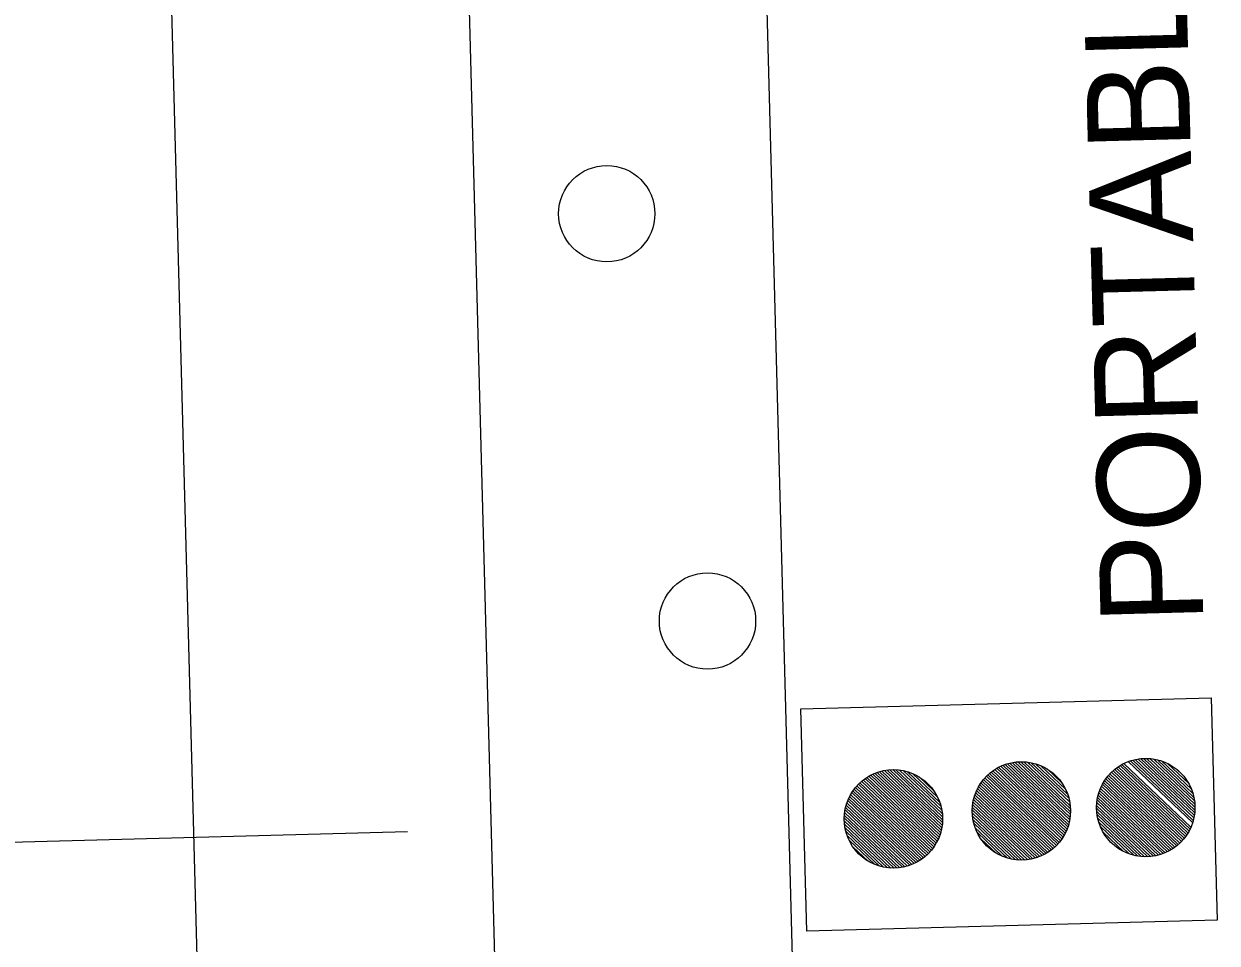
# Model space of a CAD drawing. Extents: x 1926836 to 1933254, y 596317 to 604524.
# Drawn here: x 1930997.2 to 1931066.9, y 597030.5 to 597084.2 of the extents above; entities that cross this region are included whole.
import ezdxf

# ---------------------------------------------------------------- set-up
doc = ezdxf.new("R2010")
doc.units = 0
doc.layers.add('Default', color=7, linetype='Continuous')

msp = doc.modelspace()

# ---------------------------------------------------------------- linework, layer by layer
at = {"layer": 'Default'}
for p, q in [((1931025.433, 597001.21), (1931007.632, 597664.332)), ((1931042.811, 597001.676), (1931025.01, 597664.799)), ((1931008.054, 597000.743), (1930990.253, 597663.866)), ((1931058.301, 597038.312), (1931055.395, 597041.066)), ((1931065.433, 597037.506), (1931061.67, 597041.072)), ((1931065.473, 597037.641), (1931061.802, 597041.119)), ((1931065.506, 597037.781), (1931061.94, 597041.161)), ((1931065.534, 597037.927), (1931062.085, 597041.196)), ((1931065.555, 597038.08), (1931062.236, 597041.225)), ((1931065.567, 597038.24), (1931062.396, 597041.246)), ((1931065.571, 597038.409), (1931062.564, 597041.259)), ((1931065.564, 597038.588), (1931062.743, 597041.261)), ((1931065.544, 597038.779), (1931062.934, 597041.252)), ((1931065.508, 597038.985), (1931063.143, 597041.227)), ((1931065.45, 597039.212), (1931063.373, 597041.181)), ((1931065.359, 597039.471), (1931063.636, 597041.104)), ((1931050.671, 597036.789), (1931046.871, 597040.391)), ((1931050.713, 597036.922), (1931047, 597040.44)), ((1931050.749, 597037.059), (1931047.136, 597040.484)), ((1931050.78, 597037.203), (1931047.277, 597040.522)), ((1931050.804, 597037.352), (1931047.426, 597040.554)), ((1931050.82, 597037.509), (1931047.581, 597040.578)), ((1931050.828, 597037.674), (1931047.745, 597040.595)), ((1931050.826, 597037.848), (1931047.919, 597040.602)), ((1931050.812, 597038.033), (1931048.105, 597040.599)), ((1931050.784, 597038.232), (1931048.305, 597040.581)), ((1931050.736, 597038.45), (1931048.525, 597040.545)), ((1931050.662, 597038.692), (1931048.771, 597040.484)), ((1931050.542, 597038.978), (1931049.063, 597040.38)), ((1931057.718, 597036.453), (1931053.57, 597040.385)), ((1931057.792, 597036.555), (1931053.668, 597040.464)), ((1931057.862, 597036.661), (1931053.77, 597040.54)), ((1931057.928, 597036.771), (1931053.876, 597040.611)), ((1931057.989, 597036.885), (1931053.987, 597040.679)), ((1931058.046, 597037.003), (1931054.102, 597040.742)), ((1931058.099, 597037.126), (1931054.221, 597040.801)), ((1931058.146, 597037.253), (1931054.346, 597040.855)), ((1931058.188, 597037.386), (1931054.476, 597040.904)), ((1931058.225, 597037.523), (1931054.611, 597040.948)), ((1931058.255, 597037.667), (1931054.753, 597040.986)), ((1931058.279, 597037.816), (1931054.901, 597041.018)), ((1931058.295, 597037.973), (1931055.057, 597041.042)), ((1931058.303, 597038.138), (1931055.221, 597041.059)), ((1931058.287, 597038.497), (1931055.58, 597041.063)), ((1931058.259, 597038.696), (1931055.781, 597041.045)), ((1931058.212, 597038.914), (1931056, 597041.009)), ((1931058.137, 597039.156), (1931056.247, 597040.948)), ((1931058.018, 597039.442), (1931056.538, 597040.844)), ((1931057.794, 597039.826), (1931056.934, 597040.641)), ((1931064.862, 597036.497), (1931060.693, 597040.449)), ((1931064.943, 597036.593), (1931060.784, 597040.534)), ((1931065.019, 597036.693), (1931060.88, 597040.616)), ((1931065.091, 597036.797), (1931060.98, 597040.693)), ((1931065.159, 597036.905), (1931061.084, 597040.767)), ((1931065.223, 597037.016), (1931061.192, 597040.837)), ((1931065.283, 597037.132), (1931061.304, 597040.902)), ((1931065.338, 597037.252), (1931061.421, 597040.964)), ((1931065.207, 597039.787), (1931063.96, 597040.969)), ((1931064.809, 597040.337), (1931064.53, 597040.601)), ((1931050.083, 597035.797), (1931045.911, 597039.751)), ((1931050.165, 597035.891), (1931046.001, 597039.838)), ((1931050.243, 597035.989), (1931046.095, 597039.921)), ((1931050.317, 597036.091), (1931046.193, 597040)), ((1931050.387, 597036.197), (1931046.295, 597040.076)), ((1931050.453, 597036.307), (1931046.401, 597040.147)), ((1931050.514, 597036.421), (1931046.511, 597040.215)), ((1931050.571, 597036.539), (1931046.626, 597040.278)), ((1931050.623, 597036.662), (1931046.746, 597040.337)), ((1931050.319, 597039.362), (1931049.458, 597040.177)), ((1931057.089, 597035.845), (1931052.996, 597039.723)), ((1931057.191, 597035.92), (1931053.066, 597039.829)), ((1931057.288, 597036), (1931053.14, 597039.931)), ((1931057.382, 597036.083), (1931053.218, 597040.029)), ((1931057.472, 597036.17), (1931053.3, 597040.124)), ((1931057.558, 597036.261), (1931053.386, 597040.215)), ((1931057.64, 597036.355), (1931053.476, 597040.302)), ((1931064.189, 597035.93), (1931060.163, 597039.746)), ((1931064.297, 597035.999), (1931060.226, 597039.858)), ((1931064.402, 597036.073), (1931060.294, 597039.966)), ((1931064.502, 597036.15), (1931060.365, 597040.07)), ((1931064.598, 597036.231), (1931060.441, 597040.17)), ((1931064.69, 597036.316), (1931060.521, 597040.267)), ((1931064.778, 597036.405), (1931060.605, 597040.36)), ((1931049.397, 597035.241), (1931045.393, 597039.036)), ((1931049.507, 597035.309), (1931045.455, 597039.149)), ((1931049.613, 597035.381), (1931045.521, 597039.259)), ((1931049.715, 597035.456), (1931045.591, 597039.365)), ((1931049.813, 597035.536), (1931045.665, 597039.467)), ((1931049.907, 597035.619), (1931045.743, 597039.565)), ((1931049.997, 597035.706), (1931045.825, 597039.66)), ((1931056.383, 597035.48), (1931052.67, 597038.999)), ((1931056.513, 597035.529), (1931052.712, 597039.131)), ((1931056.637, 597035.583), (1931052.759, 597039.259)), ((1931056.757, 597035.642), (1931052.812, 597039.381)), ((1931056.872, 597035.705), (1931052.869, 597039.499)), ((1931056.982, 597035.773), (1931052.93, 597039.613)), ((1931063.437, 597035.609), (1931059.883, 597038.978)), ((1931063.576, 597035.65), (1931059.916, 597039.118)), ((1931063.708, 597035.696), (1931059.955, 597039.253)), ((1931063.836, 597035.748), (1931060, 597039.383)), ((1931063.958, 597035.804), (1931060.049, 597039.509)), ((1931064.076, 597035.865), (1931060.104, 597039.629)), ((1931048.772, 597034.972), (1931045.158, 597038.398)), ((1931048.908, 597035.016), (1931045.194, 597038.535)), ((1931049.037, 597035.065), (1931045.237, 597038.667)), ((1931049.162, 597035.119), (1931045.284, 597038.795)), ((1931049.282, 597035.178), (1931045.336, 597038.917)), ((1931055.802, 597035.341), (1931052.562, 597038.412)), ((1931055.958, 597035.366), (1931052.579, 597038.569)), ((1931056.106, 597035.398), (1931052.603, 597038.718)), ((1931056.248, 597035.436), (1931052.633, 597038.862)), ((1931062.81, 597035.514), (1931059.822, 597038.347)), ((1931062.979, 597035.526), (1931059.824, 597038.516)), ((1931063.14, 597035.546), (1931059.836, 597038.677)), ((1931063.292, 597035.574), (1931059.856, 597038.831)), ((1931048.163, 597034.861), (1931045.079, 597037.783)), ((1931047.989, 597034.853), (1931045.081, 597037.609)), ((1931048.327, 597034.877), (1931045.087, 597037.948)), ((1931048.483, 597034.902), (1931045.103, 597038.105)), ((1931048.631, 597034.934), (1931045.127, 597038.254)), ((1931055.638, 597035.325), (1931052.554, 597038.247)), ((1931055.464, 597035.317), (1931052.556, 597038.073)), ((1931055.279, 597035.321), (1931052.57, 597037.888)), ((1931055.079, 597035.338), (1931052.598, 597037.689)), ((1931062.63, 597035.513), (1931059.83, 597038.167)), ((1931062.437, 597035.524), (1931059.851, 597037.974)), ((1931062.227, 597035.551), (1931059.889, 597037.766)), ((1930959.244, 597035.364), (1931019.571, 597036.984)), ((1931047.803, 597034.857), (1931045.095, 597037.424)), ((1931047.603, 597034.874), (1931045.123, 597037.225)), ((1931047.384, 597034.91), (1931045.17, 597037.008)), ((1931054.859, 597035.374), (1931052.645, 597037.472)), ((1931054.613, 597035.435), (1931052.72, 597037.229)), ((1931054.322, 597035.538), (1931052.839, 597036.945)), ((1931061.994, 597035.599), (1931059.95, 597037.536)), ((1931061.726, 597035.681), (1931060.046, 597037.273)), ((1931061.392, 597035.825), (1931060.208, 597036.947)), ((1931047.138, 597034.971), (1931045.245, 597036.765)), ((1931046.847, 597035.074), (1931045.363, 597036.481)), ((1931053.928, 597035.74), (1931053.06, 597036.562)), ((1931046.453, 597035.276), (1931045.585, 597036.098))]:
    msp.add_line(p, q, dxfattribs=at)
msp.add_lwpolyline([(1931042.896, 597031.164), (1931042.548, 597044.15), (1931066.517, 597044.793), (1931066.865, 597031.807)], close=True, dxfattribs=at)
for centre, radius in [((1931031.209, 597073.073), 2.813), ((1931037.094, 597049.283), 2.813), ((1931055.429, 597038.192), 2.875), ((1931062.696, 597038.387), 2.875), ((1931047.953, 597037.728), 2.875)]:
    msp.add_circle(centre, radius, dxfattribs=at)

# ---------------------------------------------------------------- texts
msp.add_text('PORTABLE TRAFFIC SIGNAL SYSTEM', height=6.00001, rotation=91.53769, dxfattribs=at).set_placement((1931066.068, 597049.152))

doc.saveas('drawing.dxf')
